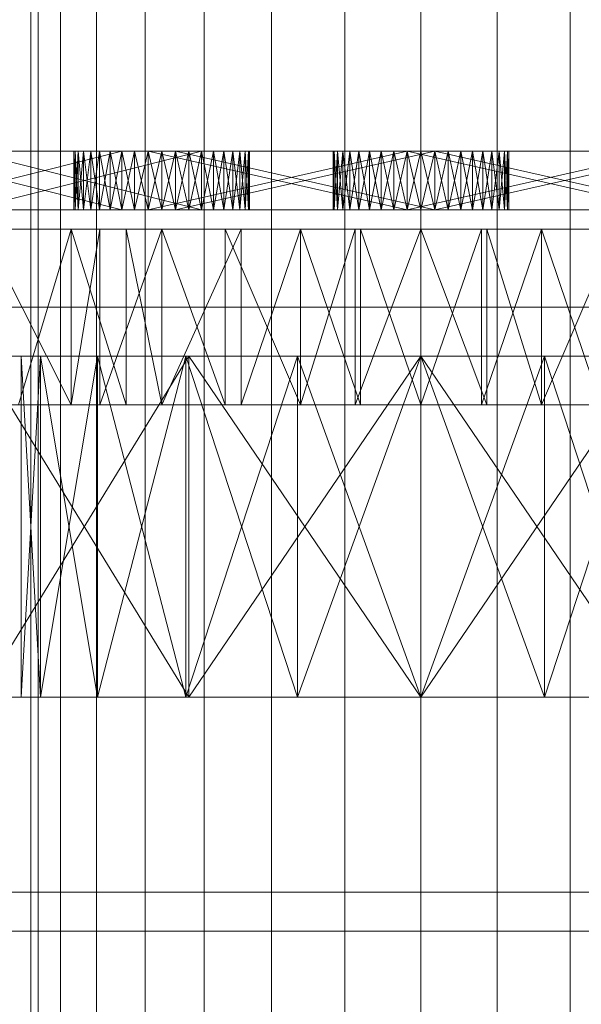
# Model space of a CAD drawing. Header units: millimetres. Extents: x -4395 to 65662, y -65530 to 6847.
# Tile 968 of 1034: x 59970 to 60028, y -16632 to -16530. Entities that reach past the tile are written whole.
import ezdxf

# ---------------------------------------------------------------- set-up
doc = ezdxf.new("R2010")
doc.units = ezdxf.units.MM
doc.layers.add('superior_secador', color=7, linetype='Continuous', lineweight=0)

msp = doc.modelspace()

# ---------------------------------------------------------------- linework, layer by layer
at = {"layer": 'superior_secador'}
for p, q in [((59971.134, -16520), (59971.134, -16675)), ((59971.902, -16520), (59971.902, -16675)), ((59974.179, -16520), (59974.179, -16675)), ((59977.875, -16520), (59977.875, -16675)), ((59982.85, -16520), (59982.85, -16675)), ((59988.911, -16520), (59988.911, -16675)), ((59995.827, -16520), (59995.827, -16675)), ((60003.33, -16520), (60003.33, -16675)), ((60011.134, -16520), (60011.134, -16675)), ((60018.937, -16520), (60018.937, -16675)), ((60026.441, -16520), (60026.441, -16675)), ((59951.585, -16544), (59983.151, -16544)), ((59990.923, -16544), (59951.585, -16544)), ((59983.151, -16544), (59952.025, -16544)), ((59953.304, -16544), (59983.151, -16544)), ((59980.472, -16544), (59955.294, -16544)), ((59983.151, -16544), (59955.294, -16544)), ((59955.294, -16544), (59990.923, -16544)), ((59956.499, -16544), (59980.472, -16544)), ((59980.472, -16544), (59956.499, -16550)), ((59956.499, -16544), (59980.472, -16550)), ((59990.923, -16544), (59957.804, -16544)), ((59960.585, -16544), (59990.923, -16544)), ((59963.366, -16544), (59988.644, -16544)), ((59963.366, -16544), (59990.923, -16544)), ((59988.644, -16544), (59964.671, -16544)), ((59964.671, -16544), (59988.644, -16550)), ((59988.644, -16544), (59964.671, -16550)), ((59975.999, -16544), (59975.558, -16544)), ((59975.558, -16544), (59975.669, -16544)), ((59977.276, -16544), (59975.558, -16544)), ((59975.669, -16544), (59975.558, -16550)), ((59975.558, -16544), (59975.558, -16550)), ((59975.558, -16544), (59975.669, -16550)), ((59975.669, -16544), (59975.999, -16544)), ((59975.999, -16544), (59975.669, -16550)), ((59975.669, -16544), (59975.669, -16550)), ((59975.669, -16544), (59975.999, -16550)), ((59977.276, -16544), (59975.999, -16544)), ((59975.999, -16544), (59976.54, -16544)), ((59976.54, -16544), (59975.999, -16550)), ((59975.999, -16544), (59975.999, -16550)), ((59975.999, -16544), (59976.54, -16550)), ((59979.269, -16544), (59975.999, -16544)), ((59975.999, -16544), (60012.542, -16544)), ((60015.22, -16544), (59975.999, -16544)), ((59976.54, -16544), (59977.276, -16544)), ((59977.276, -16544), (59976.54, -16550)), ((59976.54, -16544), (59976.54, -16550)), ((59976.54, -16544), (59977.276, -16550)), ((59979.269, -16544), (59977.276, -16544)), ((59977.276, -16544), (59978.194, -16544)), ((59981.776, -16544), (59977.276, -16544)), ((60012.542, -16544), (59977.276, -16544)), ((59977.276, -16544), (60015.22, -16544)), ((59978.194, -16544), (59977.276, -16550)), ((59977.276, -16544), (59977.276, -16550)), ((59977.276, -16544), (59978.194, -16550)), ((59978.194, -16544), (59979.269, -16544)), ((59979.269, -16544), (59978.194, -16550)), ((59978.194, -16544), (59978.194, -16550)), ((59978.194, -16544), (59979.269, -16550)), ((59981.776, -16544), (59979.269, -16544)), ((59979.269, -16544), (59980.472, -16544)), ((59980.472, -16544), (59979.269, -16550)), ((59979.269, -16544), (59979.269, -16550)), ((59979.269, -16544), (59980.472, -16550)), ((59984.558, -16544), (59979.269, -16544)), ((59979.269, -16544), (60012.542, -16544)), ((60015.22, -16544), (59979.269, -16544)), ((59980.472, -16544), (59981.776, -16544)), ((59981.776, -16544), (59980.472, -16550)), ((59980.472, -16544), (59980.472, -16550)), ((59980.472, -16544), (59981.776, -16550)), ((59983.151, -16544), (59980.472, -16544)), ((60009.726, -16544), (59981.776, -16544)), ((59981.776, -16544), (59983.151, -16544)), ((59981.776, -16544), (59984.558, -16544)), ((60012.542, -16544), (59981.776, -16544)), ((59981.776, -16544), (60015.22, -16544)), ((59983.151, -16544), (59981.776, -16550)), ((59981.776, -16544), (59981.776, -16550)), ((59981.776, -16544), (59983.151, -16550)), ((59983.151, -16544), (60009.726, -16544)), ((59984.558, -16544), (59983.151, -16544)), ((60009.726, -16544), (59983.151, -16550)), ((59983.151, -16544), (59983.151, -16550)), ((59983.151, -16544), (59984.558, -16550)), ((59985.966, -16544), (59983.151, -16544)), ((59988.644, -16544), (59983.151, -16544)), ((59992.577, -16544), (59983.151, -16544)), ((59990.923, -16544), (59983.151, -16544)), ((59984.558, -16544), (59983.151, -16550)), ((59983.151, -16544), (60009.726, -16550)), ((59984.558, -16544), (60012.542, -16544)), ((59985.966, -16544), (59984.558, -16544)), ((59984.558, -16544), (60015.22, -16544)), ((59984.558, -16544), (59984.558, -16550)), ((59984.558, -16544), (59985.966, -16550)), ((59985.966, -16544), (59984.558, -16550)), ((60012.542, -16544), (59985.966, -16544)), ((59985.966, -16544), (59985.966, -16550)), ((59985.966, -16544), (60012.542, -16550)), ((59988.644, -16544), (59985.966, -16544)), ((59985.966, -16544), (59987.339, -16544)), ((59987.339, -16544), (59985.966, -16550)), ((60012.542, -16544), (59985.966, -16550)), ((59985.966, -16544), (59987.339, -16550)), ((59987.339, -16544), (59988.644, -16544)), ((59988.644, -16544), (59987.339, -16550)), ((59987.339, -16544), (59987.339, -16550)), ((59987.339, -16544), (59988.644, -16550)), ((59988.644, -16544), (59990.923, -16544)), ((59989.849, -16544), (59988.644, -16544)), ((59992.577, -16544), (59988.644, -16544)), ((59988.644, -16550), (59988.644, -16544)), ((59988.644, -16544), (59989.849, -16550)), ((59989.849, -16544), (59988.644, -16550)), ((59990.923, -16544), (59989.849, -16544)), ((59989.849, -16544), (59989.849, -16550)), ((59989.849, -16544), (59990.923, -16550)), ((59990.923, -16544), (59989.849, -16550)), ((59990.923, -16544), (59992.577, -16544)), ((59991.839, -16544), (59990.923, -16544)), ((59990.923, -16544), (59993.448, -16544)), ((59990.923, -16544), (59990.923, -16550)), ((59990.923, -16544), (59991.839, -16550)), ((59991.839, -16544), (59990.923, -16550)), ((59992.577, -16544), (59991.839, -16544)), ((59991.839, -16544), (59991.839, -16550)), ((59991.839, -16544), (59992.577, -16550)), ((59992.577, -16544), (59991.839, -16550)), ((59992.577, -16544), (59993.448, -16544)), ((59993.118, -16544), (59992.577, -16544)), ((59992.577, -16544), (59992.577, -16550)), ((59992.577, -16544), (59993.118, -16550)), ((59993.118, -16544), (59992.577, -16550)), ((59993.448, -16544), (59993.118, -16544)), ((59993.118, -16544), (59993.118, -16550)), ((59993.118, -16544), (59993.448, -16550)), ((59993.448, -16544), (59993.118, -16550)), ((59993.448, -16544), (59993.558, -16544)), ((59993.448, -16544), (59993.448, -16550)), ((59993.448, -16544), (59993.558, -16550)), ((59993.558, -16544), (59993.448, -16550)), ((59993.558, -16544), (59993.558, -16550)), ((60002.575, -16544), (60002.134, -16544)), ((60002.134, -16544), (60002.245, -16544)), ((60002.245, -16544), (60002.134, -16550)), ((60002.134, -16544), (60002.134, -16550)), ((60002.134, -16544), (60002.245, -16550)), ((60003.853, -16544), (60002.134, -16544)), ((60002.245, -16544), (60002.575, -16544)), ((60002.575, -16544), (60002.245, -16550)), ((60002.245, -16544), (60002.245, -16550)), ((60002.245, -16544), (60002.575, -16550)), ((60003.853, -16544), (60002.575, -16544)), ((60002.575, -16544), (60003.114, -16544)), ((60005.843, -16544), (60002.575, -16544)), ((60002.575, -16544), (60039.116, -16544)), ((60041.796, -16544), (60002.575, -16544)), ((60003.114, -16544), (60002.575, -16550)), ((60002.575, -16544), (60002.575, -16550)), ((60002.575, -16544), (60003.114, -16550)), ((60003.114, -16544), (60003.853, -16544)), ((60003.853, -16544), (60003.114, -16550)), ((60003.114, -16544), (60003.114, -16550)), ((60003.114, -16544), (60003.853, -16550)), ((60005.843, -16544), (60003.853, -16544)), ((60003.853, -16544), (60004.771, -16544)), ((60004.771, -16544), (60003.853, -16550)), ((60003.853, -16544), (60003.853, -16550)), ((60003.853, -16544), (60004.771, -16550)), ((60008.353, -16544), (60003.853, -16544)), ((60039.116, -16544), (60003.853, -16544)), ((60003.853, -16544), (60041.796, -16544)), ((60004.771, -16544), (60005.843, -16544)), ((60005.843, -16544), (60004.771, -16550)), ((60004.771, -16544), (60004.771, -16550)), ((60004.771, -16544), (60005.843, -16550)), ((60008.353, -16544), (60005.843, -16544)), ((60005.843, -16544), (60007.048, -16544)), ((60011.134, -16544), (60005.843, -16544)), ((60005.843, -16544), (60039.116, -16544)), ((60041.796, -16544), (60005.843, -16544)), ((60007.048, -16544), (60005.843, -16550)), ((60005.843, -16544), (60005.843, -16550)), ((60005.843, -16544), (60007.048, -16550)), ((60007.048, -16544), (60008.353, -16544)), ((60008.353, -16544), (60007.048, -16550)), ((60007.048, -16544), (60007.048, -16550)), ((60007.048, -16544), (60008.353, -16550)), ((60008.353, -16544), (60036.302, -16544)), ((60009.726, -16544), (60008.353, -16544)), ((60011.134, -16544), (60008.353, -16544)), ((60008.353, -16544), (60039.116, -16544)), ((60009.726, -16544), (60008.353, -16550)), ((60008.353, -16544), (60008.353, -16550)), ((60008.353, -16544), (60009.726, -16550)), ((60008.353, -16544), (60041.796, -16544)), ((60036.302, -16544), (60009.726, -16544)), ((60009.726, -16544), (60011.134, -16544)), ((60011.134, -16544), (60009.726, -16550)), ((60009.726, -16544), (60009.726, -16550)), ((60009.726, -16544), (60036.302, -16550)), ((60012.542, -16544), (60009.726, -16544)), ((60036.302, -16544), (60009.726, -16550)), ((60009.726, -16544), (60011.134, -16550)), ((60039.116, -16544), (60011.134, -16544)), ((60011.134, -16544), (60012.542, -16544)), ((60041.796, -16544), (60011.134, -16544)), ((60012.542, -16544), (60011.134, -16550)), ((60011.134, -16544), (60011.134, -16550)), ((60011.134, -16544), (60012.542, -16550)), ((60012.542, -16544), (60039.116, -16544)), ((60039.116, -16544), (60012.542, -16550)), ((60012.542, -16544), (60012.542, -16550)), ((60012.542, -16544), (60015.22, -16544)), ((60013.915, -16544), (60012.542, -16544)), ((60017.497, -16544), (60012.542, -16544)), ((60020.023, -16544), (60012.542, -16544)), ((60012.542, -16544), (60013.915, -16550)), ((60013.915, -16544), (60012.542, -16550)), ((60012.542, -16544), (60039.116, -16550)), ((60015.22, -16544), (60013.915, -16544)), ((60013.915, -16544), (60013.915, -16550)), ((60013.915, -16544), (60015.22, -16550)), ((60015.22, -16544), (60013.915, -16550)), ((60015.22, -16544), (60017.497, -16544)), ((60016.425, -16544), (60015.22, -16544)), ((60015.22, -16544), (60019.153, -16544)), ((60015.22, -16544), (60020.023, -16544)), ((60015.22, -16544), (60015.22, -16550)), ((60015.22, -16544), (60016.425, -16550)), ((60016.425, -16544), (60015.22, -16550)), ((60017.497, -16544), (60016.425, -16544)), ((60016.425, -16544), (60016.425, -16550)), ((60016.425, -16544), (60017.497, -16550)), ((60017.497, -16544), (60016.425, -16550)), ((60017.497, -16544), (60019.153, -16544)), ((60018.415, -16544), (60017.497, -16544)), ((60020.023, -16544), (60017.497, -16544)), ((60017.497, -16544), (60017.497, -16550)), ((60017.497, -16544), (60018.415, -16550)), ((60018.415, -16544), (60017.497, -16550)), ((60019.153, -16544), (60018.415, -16544)), ((60018.415, -16544), (60018.415, -16550)), ((60018.415, -16544), (60019.153, -16550)), ((60019.153, -16544), (60018.415, -16550)), ((60019.153, -16544), (60020.023, -16544)), ((60019.692, -16544), (60019.153, -16544)), ((60019.153, -16544), (60019.153, -16550)), ((60019.153, -16544), (60019.692, -16550)), ((60019.692, -16544), (60019.153, -16550)), ((60020.023, -16544), (60019.692, -16544)), ((60019.692, -16544), (60019.692, -16550)), ((60019.692, -16544), (60020.023, -16550)), ((60020.023, -16544), (60019.692, -16550)), ((60020.023, -16544), (60020.134, -16544)), ((60020.023, -16544), (60020.023, -16550)), ((60020.023, -16544), (60020.134, -16550)), ((60020.134, -16544), (60020.023, -16550)), ((60020.134, -16544), (60020.134, -16550)), ((59983.151, -16550), (59951.585, -16550)), ((59951.585, -16550), (59990.923, -16550)), ((59952.025, -16550), (59983.151, -16550)), ((59983.151, -16550), (59953.304, -16550)), ((59955.294, -16550), (59980.472, -16550)), ((59955.294, -16550), (59983.151, -16550)), ((59990.923, -16550), (59955.294, -16550)), ((59980.472, -16550), (59956.499, -16550)), ((59957.804, -16550), (59990.923, -16550)), ((59990.923, -16550), (59960.585, -16550)), ((59988.644, -16550), (59963.366, -16550)), ((59990.923, -16550), (59963.366, -16550)), ((59964.671, -16550), (59988.644, -16550)), ((59975.558, -16550), (59975.999, -16550)), ((59975.669, -16550), (59975.558, -16550)), ((59975.558, -16550), (59977.276, -16550)), ((59975.999, -16550), (59975.669, -16550)), ((59975.999, -16550), (59977.276, -16550)), ((59976.54, -16550), (59975.999, -16550)), ((59975.999, -16550), (59979.269, -16550)), ((60012.542, -16550), (59975.999, -16550)), ((59975.999, -16550), (60015.22, -16550)), ((59977.276, -16550), (59976.54, -16550)), ((59977.276, -16550), (59979.269, -16550)), ((59978.194, -16550), (59977.276, -16550)), ((59977.276, -16550), (59981.776, -16550)), ((59977.276, -16550), (60012.542, -16550)), ((60015.22, -16550), (59977.276, -16550)), ((59979.269, -16550), (59978.194, -16550)), ((59979.269, -16550), (59981.776, -16550)), ((59980.472, -16550), (59979.269, -16550)), ((59979.269, -16550), (59984.558, -16550)), ((60012.542, -16550), (59979.269, -16550)), ((59979.269, -16550), (60015.22, -16550)), ((59981.776, -16550), (59980.472, -16550)), ((59980.472, -16550), (59983.151, -16550)), ((59981.776, -16550), (60009.726, -16550)), ((59983.151, -16550), (59981.776, -16550)), ((59984.558, -16550), (59981.776, -16550)), ((59981.776, -16550), (60012.542, -16550)), ((60015.22, -16550), (59981.776, -16550)), ((60009.726, -16550), (59983.151, -16550)), ((59983.151, -16550), (59984.558, -16550)), ((59983.151, -16550), (59985.966, -16550)), ((59983.151, -16550), (59988.644, -16550)), ((59983.151, -16550), (59992.577, -16550)), ((59983.151, -16550), (59990.923, -16550)), ((60012.542, -16550), (59984.558, -16550)), ((59984.558, -16550), (59985.966, -16550)), ((60015.22, -16550), (59984.558, -16550)), ((59985.966, -16550), (60012.542, -16550)), ((59985.966, -16550), (59988.644, -16550)), ((59987.339, -16550), (59985.966, -16550)), ((59988.644, -16550), (59987.339, -16550)), ((59990.923, -16550), (59988.644, -16550)), ((59988.644, -16550), (59989.849, -16550)), ((59988.644, -16550), (59992.577, -16550)), ((59989.849, -16550), (59990.923, -16550)), ((59992.577, -16550), (59990.923, -16550)), ((59990.923, -16550), (59991.839, -16550)), ((59993.448, -16550), (59990.923, -16550)), ((59991.839, -16550), (59992.577, -16550)), ((59993.448, -16550), (59992.577, -16550)), ((59992.577, -16550), (59993.118, -16550)), ((59993.118, -16550), (59993.448, -16550)), ((59993.448, -16550), (59993.558, -16550)), ((60002.134, -16550), (60002.575, -16550)), ((60002.245, -16550), (60002.134, -16550)), ((60002.134, -16550), (60003.853, -16550)), ((60002.575, -16550), (60002.245, -16550)), ((60002.575, -16550), (60003.853, -16550)), ((60003.114, -16550), (60002.575, -16550)), ((60002.575, -16550), (60005.843, -16550)), ((60039.116, -16550), (60002.575, -16550)), ((60002.575, -16550), (60041.796, -16550)), ((60003.853, -16550), (60003.114, -16550)), ((60003.853, -16550), (60005.843, -16550)), ((60004.771, -16550), (60003.853, -16550)), ((60003.853, -16550), (60008.353, -16550)), ((60003.853, -16550), (60039.116, -16550)), ((60041.796, -16550), (60003.853, -16550)), ((60005.843, -16550), (60004.771, -16550)), ((60005.843, -16550), (60008.353, -16550)), ((60007.048, -16550), (60005.843, -16550)), ((60005.843, -16550), (60011.134, -16550)), ((60039.116, -16550), (60005.843, -16550)), ((60005.843, -16550), (60041.796, -16550)), ((60008.353, -16550), (60007.048, -16550)), ((60036.302, -16550), (60008.353, -16550)), ((60008.353, -16550), (60009.726, -16550)), ((60008.353, -16550), (60011.134, -16550)), ((60039.116, -16550), (60008.353, -16550)), ((60041.796, -16550), (60008.353, -16550)), ((60009.726, -16550), (60036.302, -16550)), ((60011.134, -16550), (60009.726, -16550)), ((60009.726, -16550), (60012.542, -16550)), ((60011.134, -16550), (60039.116, -16550)), ((60012.542, -16550), (60011.134, -16550)), ((60011.134, -16550), (60041.796, -16550)), ((60039.116, -16550), (60012.542, -16550)), ((60015.22, -16550), (60012.542, -16550)), ((60012.542, -16550), (60013.915, -16550)), ((60012.542, -16550), (60017.497, -16550)), ((60012.542, -16550), (60020.023, -16550)), ((60013.915, -16550), (60015.22, -16550)), ((60017.497, -16550), (60015.22, -16550)), ((60015.22, -16550), (60016.425, -16550)), ((60019.153, -16550), (60015.22, -16550)), ((60020.023, -16550), (60015.22, -16550)), ((60016.425, -16550), (60017.497, -16550)), ((60019.153, -16550), (60017.497, -16550)), ((60017.497, -16550), (60018.415, -16550)), ((60017.497, -16550), (60020.023, -16550)), ((60018.415, -16550), (60019.153, -16550)), ((60020.023, -16550), (60019.153, -16550)), ((60019.153, -16550), (60019.692, -16550)), ((60019.692, -16550), (60020.023, -16550)), ((60020.023, -16550), (60020.134, -16550)), ((59940.745, -16552), (59975.269, -16552)), ((59940.745, -16552), (60023.491, -16552)), ((59975.269, -16552), (59955.273, -16552)), ((59998.776, -16552), (59955.273, -16552)), ((60046.999, -16552), (59955.273, -16552)), ((60089.161, -16552), (59955.273, -16552)), ((59955.273, -16552), (60023.491, -16552)), ((59959.827, -16552), (59975.269, -16552)), ((59975.269, -16552), (59966.198, -16552)), ((59966.198, -16552), (59975.269, -16570)), ((59969.857, -16552), (59975.269, -16552)), ((59975.269, -16552), (59969.857, -16570)), ((59992.692, -16552), (59975.269, -16552)), ((59975.269, -16552), (59978.224, -16552)), ((59998.776, -16552), (59975.269, -16552)), ((59980.901, -16552), (59975.269, -16552)), ((59975.269, -16552), (60023.491, -16552)), ((59978.224, -16552), (59975.269, -16570)), ((59975.269, -16552), (59975.269, -16570)), ((59975.269, -16552), (59980.901, -16570)), ((59992.692, -16552), (59978.224, -16552)), ((59978.224, -16552), (59984.558, -16552)), ((59984.558, -16552), (59978.224, -16570)), ((59978.224, -16552), (59978.224, -16570)), ((59980.901, -16552), (59991.058, -16552)), ((59984.558, -16552), (59980.901, -16552)), ((59980.901, -16552), (59998.776, -16552)), ((59980.901, -16552), (59980.901, -16570)), ((59980.901, -16552), (59984.558, -16570)), ((59984.558, -16552), (59992.692, -16552)), ((59991.058, -16552), (59984.558, -16552)), ((59992.692, -16552), (59984.558, -16570)), ((59984.558, -16552), (59984.558, -16570)), ((59984.558, -16552), (59991.058, -16570)), ((59998.776, -16552), (59991.058, -16552)), ((59991.058, -16552), (59991.058, -16570)), ((59991.058, -16552), (59998.776, -16570)), ((59992.692, -16552), (59998.776, -16552)), ((59998.776, -16552), (59992.692, -16570)), ((59992.692, -16552), (59992.692, -16570)), ((60017.333, -16552), (59998.776, -16552)), ((59998.776, -16552), (60004.386, -16552)), ((60023.491, -16552), (59998.776, -16552)), ((60004.935, -16552), (59998.776, -16552)), ((60046.999, -16552), (59998.776, -16552)), ((60004.386, -16552), (59998.776, -16570)), ((59998.776, -16552), (59998.776, -16570)), ((59998.776, -16552), (60004.935, -16570)), ((60017.333, -16552), (60004.386, -16552)), ((60004.386, -16552), (60011.134, -16552)), ((60011.134, -16552), (60004.386, -16570)), ((60004.386, -16552), (60004.386, -16570)), ((60004.935, -16552), (60017.882, -16552)), ((60011.134, -16552), (60004.935, -16552)), ((60004.935, -16552), (60023.491, -16552)), ((60004.935, -16552), (60004.935, -16570)), ((60004.935, -16552), (60011.134, -16570)), ((60011.134, -16552), (60017.333, -16552)), ((60017.882, -16552), (60011.134, -16552)), ((60017.333, -16552), (60011.134, -16570)), ((60011.134, -16552), (60011.134, -16570)), ((60011.134, -16552), (60017.882, -16570)), ((60017.333, -16552), (60023.491, -16552)), ((60023.491, -16552), (60017.333, -16570)), ((60017.333, -16552), (60017.333, -16570)), ((60023.491, -16552), (60017.882, -16552)), ((60017.882, -16552), (60017.882, -16570)), ((60017.882, -16552), (60023.491, -16570)), ((60041.366, -16552), (60023.491, -16552)), ((60023.491, -16552), (60031.21, -16552)), ((60046.999, -16552), (60023.491, -16552)), ((60029.575, -16552), (60023.491, -16552)), ((60023.491, -16552), (60066.995, -16552)), ((60023.491, -16552), (60089.161, -16552)), ((60031.21, -16552), (60023.491, -16570)), ((60023.491, -16552), (60023.491, -16570)), ((60023.491, -16552), (60029.575, -16570)), ((60201.134, -16560), (59821.134, -16560)), ((59934.134, -16565), (59972.14, -16565)), ((59970.134, -16565), (59934.134, -16565)), ((59934.134, -16565), (59977.964, -16565)), ((59934.134, -16565), (59987.339, -16565)), ((59934.134, -16565), (59987.034, -16565)), ((59948.839, -16565), (59987.339, -16565)), ((59987.339, -16565), (59965.874, -16565)), ((59987.339, -16565), (59965.874, -16600)), ((59965.874, -16565), (59987.339, -16600)), ((59972.14, -16565), (59970.134, -16565)), ((59972.14, -16565), (59970.134, -16600)), ((59970.134, -16565), (59970.134, -16600)), ((59970.134, -16565), (59972.14, -16600)), ((59977.964, -16565), (59972.14, -16565)), ((59977.964, -16565), (59972.14, -16600)), ((59972.14, -16565), (59972.14, -16600)), ((59972.14, -16565), (59977.964, -16600)), ((59987.034, -16565), (59977.964, -16565)), ((59987.034, -16565), (59977.964, -16600)), ((59977.964, -16565), (59977.964, -16600)), ((59977.964, -16565), (59987.034, -16600)), ((59987.339, -16565), (59987.034, -16565)), ((59998.464, -16565), (59987.034, -16565)), ((59998.464, -16565), (59987.034, -16600)), ((59987.034, -16565), (59987.034, -16600)), ((59987.034, -16565), (59998.464, -16600)), ((59987.339, -16565), (60034.929, -16565)), ((60011.134, -16565), (59987.339, -16565)), ((59987.339, -16565), (60073.429, -16565)), ((59987.339, -16565), (59998.464, -16565)), ((60023.804, -16565), (59987.339, -16565)), ((60035.233, -16565), (59987.339, -16565)), ((60011.134, -16565), (59987.339, -16600)), ((59987.339, -16565), (59987.339, -16600)), ((59987.339, -16565), (60011.134, -16600)), ((60011.134, -16565), (59998.464, -16565)), ((60011.134, -16565), (59998.464, -16600)), ((59998.464, -16565), (59998.464, -16600)), ((59998.464, -16565), (60011.134, -16600)), ((60034.929, -16565), (60011.134, -16565)), ((60073.429, -16565), (60011.134, -16565)), ((60011.134, -16565), (60023.804, -16565)), ((60034.929, -16565), (60011.134, -16600)), ((60011.134, -16565), (60011.134, -16600)), ((60011.134, -16565), (60034.929, -16600)), ((60023.804, -16565), (60011.134, -16600)), ((60011.134, -16565), (60023.804, -16600)), ((60073.429, -16565), (60023.804, -16565)), ((60023.804, -16565), (60035.233, -16565)), ((60035.233, -16565), (60023.804, -16600)), ((60023.804, -16565), (60023.804, -16600)), ((60023.804, -16565), (60035.233, -16600)), ((59975.269, -16570), (59940.745, -16570)), ((60023.491, -16570), (59940.745, -16570)), ((59955.273, -16570), (59975.269, -16570)), ((59955.273, -16570), (59998.776, -16570)), ((59955.273, -16570), (60046.999, -16570)), ((59955.273, -16570), (60089.161, -16570)), ((60023.491, -16570), (59955.273, -16570)), ((59975.269, -16570), (59959.827, -16570)), ((59966.198, -16570), (59975.269, -16570)), ((59975.269, -16570), (59969.857, -16570)), ((59971.902, -16570), (59971.134, -16570)), ((59971.134, -16570), (59971.134, -16675)), ((59974.179, -16570), (59971.902, -16570)), ((59971.902, -16570), (59971.902, -16675)), ((59977.875, -16570), (59974.179, -16570)), ((59974.179, -16570), (59974.179, -16675)), ((59975.269, -16570), (59992.692, -16570)), ((59978.224, -16570), (59975.269, -16570)), ((59975.269, -16570), (59998.776, -16570)), ((59975.269, -16570), (59980.901, -16570)), ((60023.491, -16570), (59975.269, -16570)), ((59982.85, -16570), (59977.875, -16570)), ((59977.875, -16570), (59977.875, -16675)), ((59978.224, -16570), (59992.692, -16570)), ((59984.558, -16570), (59978.224, -16570)), ((59991.058, -16570), (59980.901, -16570)), ((59980.901, -16570), (59984.558, -16570)), ((59998.776, -16570), (59980.901, -16570)), ((59988.911, -16570), (59982.85, -16570)), ((59982.85, -16570), (59982.85, -16675)), ((59992.692, -16570), (59984.558, -16570)), ((59984.558, -16570), (59991.058, -16570)), ((59995.827, -16570), (59988.911, -16570)), ((59988.911, -16570), (59988.911, -16675)), ((59991.058, -16570), (59998.776, -16570)), ((59998.776, -16570), (59992.692, -16570)), ((60003.33, -16570), (59995.827, -16570)), ((59995.827, -16570), (59995.827, -16675)), ((59998.776, -16570), (60017.333, -16570)), ((60004.386, -16570), (59998.776, -16570)), ((59998.776, -16570), (60023.491, -16570)), ((59998.776, -16570), (60004.935, -16570)), ((59998.776, -16570), (60046.999, -16570)), ((60011.134, -16570), (60003.33, -16570)), ((60003.33, -16570), (60003.33, -16675)), ((60004.386, -16570), (60017.333, -16570)), ((60011.134, -16570), (60004.386, -16570)), ((60017.882, -16570), (60004.935, -16570)), ((60004.935, -16570), (60011.134, -16570)), ((60023.491, -16570), (60004.935, -16570)), ((60018.937, -16570), (60011.134, -16570)), ((60011.134, -16570), (60011.134, -16675)), ((60017.333, -16570), (60011.134, -16570)), ((60011.134, -16570), (60017.882, -16570)), ((60023.491, -16570), (60017.333, -16570)), ((60017.882, -16570), (60023.491, -16570)), ((60026.441, -16570), (60018.937, -16570)), ((60018.937, -16570), (60018.937, -16675)), ((60023.491, -16570), (60041.366, -16570)), ((60031.21, -16570), (60023.491, -16570)), ((60023.491, -16570), (60046.999, -16570)), ((60023.491, -16570), (60029.575, -16570)), ((60066.995, -16570), (60023.491, -16570)), ((60089.161, -16570), (60023.491, -16570)), ((60033.357, -16570), (60026.441, -16570)), ((60026.441, -16570), (60026.441, -16675)), ((40461.134, -16600), (60461.134, -16600)), ((59211.134, -16600), (60211.134, -16600)), ((59461.134, -16600), (60461.134, -16600)), ((59972.14, -16600), (59934.134, -16600)), ((59934.134, -16600), (59970.134, -16600)), ((59977.964, -16600), (59934.134, -16600)), ((59987.339, -16600), (59934.134, -16600)), ((59987.034, -16600), (59934.134, -16600)), ((59987.339, -16600), (59948.839, -16600)), ((59965.874, -16600), (59987.339, -16600)), ((59970.134, -16600), (59972.14, -16600)), ((59972.14, -16600), (59977.964, -16600)), ((59977.964, -16600), (59987.034, -16600)), ((59987.034, -16600), (59987.339, -16600)), ((59987.034, -16600), (59998.464, -16600)), ((60034.929, -16600), (59987.339, -16600)), ((59987.339, -16600), (60011.134, -16600)), ((60073.429, -16600), (59987.339, -16600)), ((59998.464, -16600), (59987.339, -16600)), ((59987.339, -16600), (60023.804, -16600)), ((59987.339, -16600), (60035.233, -16600)), ((59998.464, -16600), (60011.134, -16600)), ((60011.134, -16600), (60034.929, -16600)), ((60011.134, -16600), (60073.429, -16600)), ((60023.804, -16600), (60011.134, -16600)), ((60023.804, -16600), (60073.429, -16600)), ((60035.233, -16600), (60023.804, -16600)), ((60461.134, -16620), (40461.134, -16620)), ((60461.134, -16624), (40461.134, -16624))]:
    msp.add_line(p, q, dxfattribs=at)

doc.saveas('drawing.dxf')
